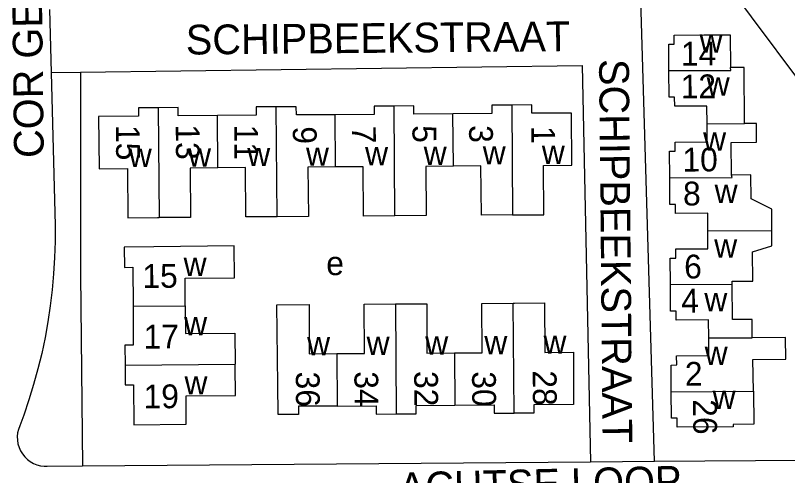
# Model space of a CAD drawing. Extents: x 156721 to 158827, y 386657 to 388950.
# Drawn here: x 157872 to 158001.9, y 387600.8 to 387678.2 of the extents above; entities that cross this region are included whole.
import ezdxf

# ---------------------------------------------------------------- set-up
doc = ezdxf.new("R2010")
doc.units = 0
for name, color, linetype in [('BLT_Basislijn', 7, 'Continuous'), ('BLT_Bebouwing', 7, 'Continuous'), ('BLT_Centroide', 7, 'Continuous'), ('BLT_Huisnummer', 7, 'Continuous'), ('BLT_Huisnummer_ tussenligend', 7, 'Continuous'), ('BLT_Onderverdeling_panden', 7, 'Continuous'), ('BLT_Straatnaam', 7, 'Continuous')]:
    doc.layers.add(name, color=color, linetype=linetype)

msp = doc.modelspace()

# ---------------------------------------------------------------- linework, layer by layer
at = {"layer": 'BLT_Basislijn'}
for p, q in [((157979.46, 387603.22), (157977.16, 387680.89)), ((157877.7, 387679.25), (157877.98, 387668.63)), ((157877.98, 387668.63), (157882.93, 387668.69)), ((157877.98, 387668.63), (157878.67, 387642.92)), ((157882.93, 387668.69), (157882.93, 387634.58)), ((157882.93, 387634.58), (157883.3, 387602.46)), ((157877.31, 387602.41), (157883.3, 387602.46)), ((157883.3, 387602.46), (157968.74, 387603.13)), ((157968.74, 387603.13), (157979.46, 387603.22)), ((157979.46, 387603.22), (158006.74, 387603.43))]:
    msp.add_line(p, q, dxfattribs=at)
for points in [[(158037.48, 387623.08), (158032.86, 387628.01), (158029, 387633.3), (158027.28, 387635.2), (158012.89, 387655.11), (157987.17, 387689.64)], [(157882.93, 387668.69), (157967.29, 387669.81), (157968.74, 387603.13)], [(157878.67, 387642.92), (157878.67, 387640.2), (157878.59, 387637.49), (157878.42, 387634.79), (157878.18, 387632.09), (157877.85, 387629.4), (157877.45, 387626.71), (157876.97, 387624.05), (157876.41, 387621.39), (157875.77, 387618.76), (157875.05, 387616.14), (157874.26, 387613.55), (157873.39, 387610.98), (157872.73, 387609.18)], [(157872.73, 387609.18), (157872.51, 387608.6), (157872.37, 387608), (157872.31, 387607.38), (157872.33, 387606.76), (157872.42, 387606.15), (157872.6, 387605.55), (157872.85, 387604.99), (157873.17, 387604.46), (157873.56, 387603.98), (157874, 387603.54), (157874.5, 387603.18), (157875.04, 387602.87), (157875.62, 387602.64), (157876.22, 387602.49), (157876.83, 387602.41), (157877.31, 387602.41)]]:
    msp.add_lwpolyline(points, dxfattribs=at)
at = {"layer": 'BLT_Bebouwing'}
for points in [[(157981.9, 387668.96), (157981.87, 387673.44), (157982.8, 387673.44), (157982.8, 387674.95), (157987.8, 387674.98), (157992.22, 387675), (157992.26, 387669.47)], [(157988.32, 387660.01), (157988.3, 387662.99), (157982.88, 387662.96), (157982.87, 387664.48), (157981.93, 387664.47), (157981.9, 387668.96)], [(157994.63, 387660.05), (157994.56, 387669.49), (157992.26, 387669.47)], [(157896.02, 387662.72), (157892.68, 387662.7), (157892.68, 387661.32), (157885.98, 387661.24), (157886.05, 387652.46), (157890.84, 387652.49), (157890.91, 387644.19), (157895.91, 387644.23), (157896.15, 387644.23)], [(157905.96, 387661.39), (157899.38, 387661.34), (157899.37, 387662.75), (157896.02, 387662.72)], [(157915.87, 387662.87), (157912.49, 387662.85), (157912.5, 387661.44), (157905.96, 387661.39)], [(157925.79, 387661.54), (157919.26, 387661.5), (157919.22, 387662.89), (157915.87, 387662.87)], [(157935.67, 387663), (157932.31, 387662.98), (157932.32, 387661.59), (157925.79, 387661.54)], [(157945.58, 387661.68), (157939.02, 387661.62), (157939.01, 387663.02), (157935.67, 387663)], [(157955.48, 387663.16), (157952.12, 387663.14), (157952.14, 387661.73), (157945.58, 387661.68)], [(157955.6, 387644.67), (157955.86, 387644.67), (157960.86, 387644.71), (157960.8, 387653), (157965.6, 387653.04), (157965.53, 387661.83), (157958.85, 387661.79), (157958.83, 387663.18), (157955.48, 387663.16)], [(157982.03, 387650.94), (157982, 387655.43), (157982.94, 387655.43), (157982.93, 387656.95), (157988.34, 387656.99), (157988.32, 387660.01)], [(157992.41, 387651.39), (157992.37, 387656.88), (157996.66, 387656.92), (157996.63, 387660.06), (157994.63, 387660.05)], [(157906.02, 387652.61), (157901.37, 387652.57), (157901.43, 387644.27), (157896.15, 387644.23)], [(157916, 387644.37), (157910.74, 387644.34), (157910.68, 387652.64), (157906.02, 387652.61)], [(157925.85, 387652.75), (157921.2, 387652.71), (157921.26, 387644.41), (157916, 387644.37)], [(157935.81, 387644.52), (157930.56, 387644.48), (157930.5, 387652.78), (157925.85, 387652.75)], [(157945.65, 387652.89), (157941, 387652.85), (157941.06, 387644.56), (157935.81, 387644.52)], [(157955.6, 387644.67), (157950.36, 387644.63), (157950.29, 387652.92), (157945.65, 387652.89)], [(157988.45, 387641.98), (157988.43, 387644.97), (157983.02, 387644.94), (157983.01, 387646.46), (157982.07, 387646.46), (157982.03, 387650.94)], [(157999.21, 387642.07), (157999.24, 387645.67), (157995.71, 387647.38), (157995.67, 387651.42), (157992.41, 387651.39)], [(157982.16, 387632.95), (157982.13, 387637.43), (157983.07, 387637.43), (157983.06, 387638.95), (157988.47, 387638.98), (157988.45, 387641.98)], [(157992.54, 387633.02), (157992.54, 387633.51), (157996, 387633.53), (157995.97, 387638.45), (157999.2, 387639.46), (157999.21, 387642.07)], [(157900.57, 387629.4), (157900.54, 387634.04), (157908.82, 387634.09), (157908.79, 387639.49), (157895.29, 387639.3), (157890.29, 387639.27), (157890.32, 387635.86), (157891.72, 387635.87), (157891.77, 387629.33)], [(157988.6, 387624.01), (157988.57, 387627.02), (157983.15, 387626.96), (157983.13, 387628.49), (157982.19, 387628.48), (157982.16, 387632.95)], [(157995.9, 387624.02), (157995.88, 387627.11), (157992.58, 387627.09), (157992.54, 387633.02)], [(157926.07, 387621.34), (157930.72, 387621.37), (157930.67, 387629.67), (157935.92, 387629.7)], [(157935.92, 387629.7), (157941.16, 387629.74), (157941.21, 387621.44), (157945.86, 387621.47)], [(157945.86, 387621.47), (157950.5, 387621.5), (157950.45, 387629.79), (157955.73, 387629.83)], [(157955.73, 387629.83), (157955.96, 387629.83), (157960.96, 387629.87), (157961.02, 387621.55), (157965.83, 387621.59), (157965.88, 387612.81), (157959.21, 387612.75), (157959.21, 387611.35), (157955.86, 387611.33)], [(157891.77, 387629.33), (157891.82, 387622.79), (157890.42, 387622.78), (157890.45, 387619.42)], [(157900.57, 387629.4), (157900.6, 387624.74), (157908.92, 387624.8), (157908.95, 387619.56)], [(157926.12, 387612.53), (157919.58, 387612.49), (157919.59, 387611.1), (157916.18, 387611.08), (157916.15, 387616.08), (157915.97, 387629.58), (157921.37, 387629.61), (157921.42, 387621.31), (157926.07, 387621.34)], [(157982.3, 387614.94), (157982.26, 387619.42), (157983.21, 387619.43), (157983.19, 387620.95), (157988.63, 387621.01), (157988.6, 387624.01)], [(157996.15, 387615.02), (157996, 387620.36), (158001.54, 387620.4), (158001.51, 387624.05), (157995.9, 387624.02)], [(157890.45, 387619.42), (157890.47, 387616.07), (157891.86, 387616.07), (157891.93, 387609.38), (157900.72, 387609.46), (157900.69, 387614.24), (157908.99, 387614.3), (157908.95, 387619.3), (157908.95, 387619.56)], [(157996.15, 387615.02), (157996.19, 387609.46), (157992.7, 387609.44), (157992.7, 387609.02), (157983.28, 387608.96), (157983.27, 387610.46), (157982.34, 387610.46), (157982.3, 387614.94)], [(157926.12, 387612.53), (157932.68, 387612.56), (157932.69, 387611.17), (157936.04, 387611.2)], [(157936.04, 387611.2), (157939.4, 387611.22), (157939.39, 387612.62), (157945.91, 387612.67)], [(157945.91, 387612.67), (157952.49, 387612.71), (157952.5, 387611.31), (157955.86, 387611.33)]]:
    msp.add_lwpolyline(points, dxfattribs=at)
at = {"layer": 'BLT_Onderverdeling_panden'}
for p, q in [((157896.02, 387662.72), (157896.15, 387644.23)), ((157916, 387644.37), (157915.87, 387662.87)), ((157935.81, 387644.52), (157935.67, 387663)), ((157955.48, 387663.16), (157955.6, 387644.67)), ((157906.02, 387652.61), (157905.96, 387661.39)), ((157925.85, 387652.75), (157925.79, 387661.54)), ((157945.65, 387652.89), (157945.58, 387661.68)), ((157988.32, 387660.01), (157994.63, 387660.05)), ((157988.45, 387641.98), (157999.21, 387642.07)), ((157982.16, 387632.95), (157992.54, 387633.02)), ((157935.92, 387629.7), (157936.04, 387611.2)), ((157955.86, 387611.33), (157955.73, 387629.83)), ((157891.77, 387629.33), (157900.57, 387629.4)), ((157988.6, 387624.01), (157995.9, 387624.02)), ((157926.07, 387621.34), (157926.12, 387612.53)), ((157945.86, 387621.47), (157945.91, 387612.67)), ((157890.45, 387619.42), (157908.95, 387619.56)), ((157982.3, 387614.94), (157996.15, 387615.02))]:
    msp.add_line(p, q, dxfattribs=at)
for points in [[(157981.9, 387668.96), (157992.29, 387668.97), (157992.26, 387669.47)], [(157982.03, 387650.94), (157992.54, 387650.96), (157992.41, 387651.39)]]:
    msp.add_lwpolyline(points, dxfattribs=at)

# ---------------------------------------------------------------- texts
at = {"layer": 'BLT_Centroide'}
for s, p in [('w', (157987.06, 387671.97)), ('w', (157988.26, 387664.75)), ('w', (157987.66, 387655.5)), ('w', (157891.06, 387652.75)), ('w', (157901.03, 387652.81)), ('w', (157910.98, 387652.89)), ('w', (157920.86, 387652.95)), ('w', (157930.8, 387653.02)), ('w', (157940.66, 387653.09)), ('w', (157950.59, 387653.17)), ('w', (157960.53, 387653.27)), ('w', (157989.59, 387646.69)), ('w', (157989.52, 387637.5)), ('w', (157900.28, 387634.41)), ('e', (157924.27, 387634.55)), ('w', (157987.86, 387628.47)), ('w', (157900.37, 387624.41)), ('w', (157921.05, 387621.06)), ('w', (157931.06, 387621.11)), ('w', (157940.92, 387621.17)), ('w', (157950.86, 387621.23)), ('w', (157960.81, 387621.31)), ('w', (157987.92, 387619.44)), ('w', (157900.43, 387614.47)), ('w', (157989.25, 387612.03))]:
    msp.add_text(s, height=4, dxfattribs=at).set_placement(p)
at = {"layer": 'BLT_Huisnummer'}
for s, rotation, p in [('14', 0.4533, (157983.93, 387669.8)), ('5', 270.3935, (157938.76, 387659.77)), ('15', 270.3935, (157888.9, 387659.8)), ('9', 270.3935, (157918.65, 387659.57)), ('1', 270.3935, (157958.76, 387659.63)), ('10', 0.4533, (157984.19, 387651.97)), ('6', 0.4533, (157984.48, 387633.98)), ('15', 0.4624, (157893.36, 387632.39)), ('2', 0.4533, (157984.6, 387615.93)), ('36', 270.3872, (157919.15, 387618.31)), ('32', 270.3872, (157939.05, 387618.4)), ('28', 270.3872, (157959, 387618.51)), ('19', 0.4757, (157893.56, 387612.12)), ('26', 270.4604, (157985.96, 387613.66))]:
    msp.add_text(s, height=4, rotation=rotation, dxfattribs=at).set_placement(p)
at = {"layer": 'BLT_Huisnummer_ tussenligend'}
for s, rotation, p in [('12', 0.4533, (157983.9, 387664.28)), ('13', 270.3935, (157898.96, 387659.9)), ('3', 270.3935, (157948.29, 387659.77)), ('11', 270.3935, (157908.8, 387659.87)), ('7', 270.3935, (157928.6, 387659.68)), ('8', 0.4533, (157984.29, 387646.26)), ('4', 0.4533, (157983.98, 387628.24)), ('17', 0.4273, (157893.56, 387622.18)), ('34', 270.3872, (157929, 387618.36)), ('30', 270.3872, (157948.79, 387618.36))]:
    msp.add_text(s, height=4, rotation=rotation, dxfattribs=at).set_placement(p)
at = {"layer": 'BLT_Straatnaam'}
for s, height, rotation, p in [('COR GEHRELSLAAN', 4.9999, 90.6547, (157876.77, 387654.29)), ('SCHIPBEEKSTRAAT', 5, 0.5242, (157900.67, 387671.66)), ('SCHIPBEEKSTRAAT', 5, 270.5242, (157970.16, 387670.9)), ('ACHTSE LOOP', 5, 1.398, (157936.53, 387596.33))]:
    msp.add_text(s, height=height, rotation=rotation, dxfattribs=at).set_placement(p)

doc.saveas('drawing.dxf')
